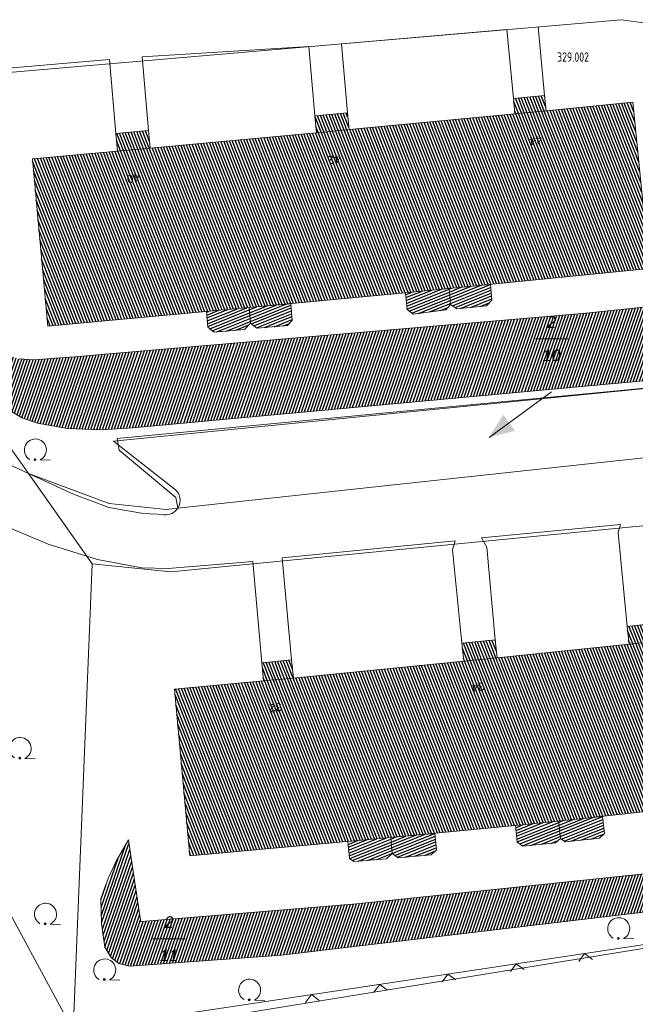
# Model space of a CAD drawing. Header units: metres. Extents: x 345144 to 348639, y 5629211 to 5635235.
# Tile 963 of 1056: x 347745 to 347790, y 5630984 to 5631056. Entities that reach past the tile are written whole.
import ezdxf
from ezdxf.enums import TextEntityAlignment as Align

# ---------------------------------------------------------------- set-up
doc = ezdxf.new("R2010")
doc.units = ezdxf.units.M
doc.header["$MEASUREMENT"] = 0
doc.linetypes.add('4_4', pattern=[1.4, 0.7, -0.7])
for name, color, linetype in [('011 Gebäude', 7, 'Continuous'), ('028 Geländeform', 7, 'Continuous'), ('065-066 Ver_Entsorgung Ausg.', 7, 'Continuous'), ('081-083 Topographie', 7, 'Continuous'), ('AX Flurstück', 7, 'Continuous'), ('AX Gebäude', 7, 'Continuous'), ('Definitionslinie', 7, 'Continuous'), ('MG Präsentationsobjekt - Linie', 7, 'Continuous'), ('Präsentationsobjekt -Text (punktförmig)', 7, 'Continuous')]:
    doc.layers.add(name, color=color, linetype=linetype)
doc.styles.add('ARIAL', font='arial.ttf', dxfattribs={"height": 1})
doc.styles.add('ARIALIT', font='ariali.ttf', dxfattribs={"height": 1})
doc.styles.add('DIN-6776-IT', font='txt', dxfattribs={"height": 1})
pattern_1 = [(201.882352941, (0, 0), (0.074540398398, -0.185590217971), [])]
pattern_2 = [(250.9552151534, (0, 0), (0.1890527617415, -0.065261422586), [])]
pattern_3 = [(111.5294117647, (0, 0), (-0.186045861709, -0.07339575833), [])]

# ---------------------------------------------------------------- blocks, each defined once
blk = doc.blocks.new('alk_7100_nrwx2')
at = {"true_color": 0x2e2e2e}
h = blk.add_hatch(color=250, dxfattribs=at)
edge = h.paths.add_edge_path(flags=0)
edge.add_arc((0.024073, -0.597267), 0.057254, 180, 360, ccw=False)
edge.add_arc((0.024073, -0.597267), 0.057255, 0, 180, ccw=False)
at = {"color": 250, "lineweight": 5, "true_color": 0x2e2e2e, "flags": 128}
blk.add_lwpolyline([(0.349382, -0.597267), (1, -0.597267)], dxfattribs=at)
at = {"color": 250, "lineweight": 5, "true_color": 0x2e2e2e}
for centre, radius, start, end in [((0.024073, 0.012362), 0.690995, -61.91481688, -118.08518312), ((0.024073, -0.597267), 0.057255, 0, 180), ((0.024073, -0.597267), 0.057254, 180, 0)]:
    blk.add_arc(centre, radius, start, end, dxfattribs=at)

msp = doc.modelspace()

# ---------------------------------------------------------------- hatches: boundary and pattern name
at = {"layer": '011 Gebäude', "true_color": 0x8f8f8f}
h = msp.add_hatch(dxfattribs=at)
h.set_pattern_fill('_USER', color=252, scale=0.2, angle=201.88235294, style=0, pattern_type=0)
h.set_pattern_definition(pattern_1)
h.paths.add_polyline_path([(347776.136, 5631036.338), (347776.251, 5631035.188), (347776.251, 5631035.188), (347775.906, 5631034.795), (347775.906, 5631034.795), (347773.526, 5631034.482), (347773.526, 5631034.482), (347773.092, 5631034.826), (347773.092, 5631034.826), (347772.975, 5631036.029), (347772.975, 5631036.029)], flags=0)
h = msp.add_hatch(dxfattribs=at)
h.set_pattern_fill('_USER', color=252, scale=0.2, angle=201.88235294, style=0, pattern_type=0)
h.set_pattern_definition(pattern_1)
h.paths.add_polyline_path([(347778.84, 5631035.081), (347776.697, 5631034.871), (347776.697, 5631034.871), (347776.251, 5631035.188), (347776.251, 5631035.188), (347776.136, 5631036.338), (347776.136, 5631036.338), (347779.126, 5631036.636), (347779.126, 5631036.636), (347779.239, 5631035.502), (347779.239, 5631035.502)], flags=0)
h = msp.add_hatch(dxfattribs=at)
h.set_pattern_fill('_USER', color=252, scale=0.2, angle=201.88235294, style=0, pattern_type=0)
h.set_pattern_definition(pattern_1)
h.paths.add_polyline_path([(347761.653, 5631034.949), (347761.759, 5631033.82), (347761.759, 5631033.82), (347761.333, 5631033.375), (347761.333, 5631033.375), (347759.125, 5631033.175), (347759.125, 5631033.175), (347758.667, 5631033.537), (347758.667, 5631033.537), (347758.562, 5631034.661), (347758.562, 5631034.661)], flags=0)
h = msp.add_hatch(dxfattribs=at)
h.set_pattern_fill('_USER', color=252, scale=0.2, angle=201.88235294, style=0, pattern_type=0)
h.set_pattern_definition(pattern_1)
h.paths.add_polyline_path([(347761.653, 5631034.949), (347764.668, 5631035.233), (347764.668, 5631035.233), (347764.782, 5631034.03), (347764.782, 5631034.03), (347764.432, 5631033.658), (347764.432, 5631033.658), (347762.221, 5631033.456), (347762.221, 5631033.456), (347761.759, 5631033.82), (347761.759, 5631033.82)], flags=0)
h = msp.add_hatch(dxfattribs=at)
h.set_pattern_fill('_USER', color=252, scale=0.2, angle=201.88235294, style=0, pattern_type=0)
h.set_pattern_definition(pattern_1)
h.paths.add_polyline_path([(347784.065, 5630997.757), (347784.196, 5630996.503), (347784.196, 5630996.503), (347783.842, 5630996.171), (347783.842, 5630996.171), (347781.474, 5630995.934), (347781.474, 5630995.934), (347781.067, 5630996.231), (347781.067, 5630996.231), (347780.946, 5630997.437), (347780.946, 5630997.437)], flags=0)
h = msp.add_hatch(dxfattribs=at)
h.set_pattern_fill('_USER', color=252, scale=0.2, angle=201.88235294, style=0, pattern_type=0)
h.set_pattern_definition(pattern_1)
h.paths.add_polyline_path([(347784.196, 5630996.503), (347784.065, 5630997.757), (347784.065, 5630997.757), (347787.246, 5630998.095), (347787.246, 5630998.095), (347787.381, 5630996.846), (347787.381, 5630996.846), (347787.018, 5630996.505), (347787.018, 5630996.505), (347784.552, 5630996.245), (347784.552, 5630996.245)], flags=0)
h = msp.add_hatch(dxfattribs=at)
h.set_pattern_fill('_USER', color=252, scale=0.2, angle=201.88235294, style=0, pattern_type=0)
h.set_pattern_definition(pattern_1)
h.paths.add_polyline_path([(347771.908, 5630996.563), (347772.016, 5630995.414), (347772.016, 5630995.414), (347771.597, 5630995.02), (347771.597, 5630995.02), (347769.23, 5630994.819), (347769.23, 5630994.819), (347768.915, 5630995.054), (347768.915, 5630995.054), (347768.803, 5630996.278), (347768.803, 5630996.278)], flags=0)
h = msp.add_hatch(dxfattribs=at)
h.set_pattern_fill('_USER', color=252, scale=0.2, angle=201.88235294, style=0, pattern_type=0)
h.set_pattern_definition(pattern_1)
h.paths.add_polyline_path([(347772.016, 5630995.414), (347771.908, 5630996.563), (347771.908, 5630996.563), (347775.104, 5630996.865), (347775.104, 5630996.865), (347775.219, 5630995.669), (347775.219, 5630995.669), (347774.833, 5630995.307), (347774.833, 5630995.307), (347772.446, 5630995.095), (347772.446, 5630995.095)], flags=0)
at = {"layer": '028 Geländeform', "true_color": 0xb27500}
h = msp.add_hatch(dxfattribs=at)
h.set_pattern_fill('_USER', color=44, scale=0.2, angle=250.95521515, style=0, pattern_type=0)
h.set_pattern_definition(pattern_2)
h.paths.add_polyline_path([(347797.562, 5631030.323), (347753.244, 5631026.253), (347753.244, 5631026.253), (347750.996, 5631026.102), (347750.996, 5631026.102), (347748.496, 5631026.194), (347748.496, 5631026.194), (347746.346, 5631026.577), (347746.346, 5631026.577), (347745.206, 5631026.976), (347745.206, 5631026.976), (347743.746, 5631027.857), (347743.746, 5631027.857), (347742.032, 5631030.004), (347742.032, 5631030.004), (347741.341, 5631031.585), (347741.341, 5631031.585), (347740.962, 5631032.936), (347740.962, 5631032.936), (347740.84, 5631033.94), (347740.84, 5631033.94), (347741.56, 5631033.127), (347741.56, 5631033.127), (347742.231, 5631032.551), (347742.231, 5631032.551), (347743.296, 5631031.847), (347743.296, 5631031.847), (347743.633, 5631031.726), (347743.633, 5631031.726), (347744.997, 5631031.239), (347744.997, 5631031.239), (347745.7, 5631031.2), (347745.7, 5631031.2), (347746.096, 5631031.176), (347746.096, 5631031.176), (347748.267, 5631031.338), (347748.267, 5631031.338), (347749.031, 5631031.395), (347749.031, 5631031.395), (347751.21, 5631031.581), (347751.21, 5631031.581), (347786.039, 5631034.553), (347786.039, 5631034.553), (347792.53, 5631035.234), (347792.53, 5631035.234), (347793.851, 5631036.924), (347793.851, 5631036.924), (347795.64, 5631034.327), (347795.64, 5631034.327), (347795.99, 5631033.817), (347795.99, 5631033.817), (347797.27, 5631033.655), (347797.27, 5631033.655), (347800.665, 5631035.842), (347800.665, 5631035.842)], flags=0)
h = msp.add_hatch(dxfattribs=at)
h.set_pattern_fill('_USER', color=44, scale=0.2, angle=250.95521515, style=0, pattern_type=0)
h.set_pattern_definition(pattern_2)
h.paths.add_polyline_path([(347763.98, 5630988.03), (347752.997, 5630987.236), (347752.997, 5630987.236), (347752.219, 5630987.442), (347752.219, 5630987.442), (347751.66, 5630987.867), (347751.66, 5630987.867), (347751.213, 5630988.61), (347751.213, 5630988.61), (347750.98, 5630990.328), (347750.98, 5630990.328), (347750.913, 5630992.125), (347750.913, 5630992.125), (347751.462, 5630993.583), (347751.462, 5630993.583), (347752.026, 5630994.845), (347752.026, 5630994.845), (347752.918, 5630996.395), (347752.918, 5630996.395), (347753.361, 5630993.484), (347753.361, 5630993.484), (347753.682, 5630991.377), (347753.682, 5630991.377), (347753.82, 5630990.466), (347753.82, 5630990.466), (347754.151, 5630990.492), (347754.151, 5630990.492), (347769.441, 5630991.757), (347769.441, 5630991.757), (347791.662, 5630994.082), (347791.662, 5630994.082), (347801.251, 5630995.641), (347801.251, 5630995.641), (347804.689, 5630996.345), (347804.689, 5630996.345), (347808.246, 5630997.201), (347808.246, 5630997.201), (347811.311, 5630998.005), (347811.311, 5630998.005), (347814.152, 5630999.077), (347814.152, 5630999.077), (347814.38, 5630999.199), (347814.38, 5630999.199), (347816.81, 5631000.51), (347816.81, 5631000.51), (347818.353, 5631001.566), (347818.353, 5631001.566), (347819.004, 5631002.011), (347819.004, 5631002.011), (347820.438, 5631003.24), (347820.438, 5631003.24), (347820.57, 5631002.332), (347820.57, 5631002.332), (347820.545, 5631001.532), (347820.545, 5631001.532), (347820.348, 5631000.754), (347820.348, 5631000.754), (347819.954, 5630999.933), (347819.954, 5630999.933), (347819.183, 5630999.068), (347819.183, 5630999.068), (347818.089, 5630998.128), (347818.089, 5630998.128), (347816.735, 5630997.261), (347816.735, 5630997.261), (347812.635, 5630995.566), (347812.635, 5630995.566), (347808.747, 5630994.442), (347808.747, 5630994.442), (347806.438, 5630993.782), (347806.438, 5630993.782), (347801.789, 5630992.779), (347801.789, 5630992.779), (347798.384, 5630992.119), (347798.384, 5630992.119)], flags=0)
at = {"layer": 'AX Gebäude', "true_color": 0x4f4f4f}
h = msp.add_hatch(dxfattribs=at)
h.set_pattern_fill('_USER', color=251, scale=0.2, angle=111.52941176, style=0, pattern_type=0)
h.set_pattern_definition(pattern_3)
h.paths.add_polyline_path([(347752.126, 5631046.293), (347754.495, 5631046.512), (347766.536, 5631047.626), (347768.899, 5631047.847), (347780.91, 5631048.986), (347783.164, 5631049.207), (347789.437, 5631049.834), (347790.641, 5631037.789), (347772.975, 5631036.029), (347761.653, 5631034.949), (347747.081, 5631033.602), (347745.963, 5631045.725)], flags=0)
h = msp.add_hatch(dxfattribs=at)
h.set_pattern_fill('_USER', color=251, scale=0.2, angle=111.52941176, style=0, pattern_type=0)
h.set_pattern_definition(pattern_3)
h.paths.add_polyline_path([(347780.91, 5631048.986), (347780.803, 5631050.106), (347783.053, 5631050.325), (347783.164, 5631049.207)], flags=0)
h = msp.add_hatch(dxfattribs=at)
h.set_pattern_fill('_USER', color=251, scale=0.2, angle=111.52941176, style=0, pattern_type=0)
h.set_pattern_definition(pattern_3)
h.paths.add_polyline_path([(347766.536, 5631047.626), (347766.423, 5631048.836), (347768.785, 5631049.058), (347768.899, 5631047.847)], flags=0)
h = msp.add_hatch(dxfattribs=at)
h.set_pattern_fill('_USER', color=251, scale=0.2, angle=111.52941176, style=0, pattern_type=0)
h.set_pattern_definition(pattern_3)
h.paths.add_polyline_path([(347752.126, 5631046.293), (347752.009, 5631047.567), (347754.378, 5631047.786), (347754.495, 5631046.512)], flags=0)
h = msp.add_hatch(dxfattribs=at)
h.set_pattern_fill('_USER', color=251, scale=0.2, angle=111.52941176, style=0, pattern_type=0)
h.set_pattern_definition(pattern_3)
h.paths.add_polyline_path([(347762.704, 5631007.909), (347764.861, 5631008.115), (347777.201, 5631009.336), (347779.609, 5631009.578), (347789.166, 5631010.564), (347791.559, 5631010.815), (347801.283, 5631011.849), (347803.621, 5631012.101), (347809.957, 5631012.8), (347811.288, 5631000.754), (347793.222, 5630998.752), (347784.065, 5630997.757), (347780.946, 5630997.438), (347771.908, 5630996.563), (347757.357, 5630995.232), (347756.253, 5631007.318)], flags=0)
h = msp.add_hatch(dxfattribs=at)
h.set_pattern_fill('_USER', color=251, scale=0.2, angle=111.52941176, style=0, pattern_type=0)
h.set_pattern_definition(pattern_3)
h.paths.add_polyline_path([(347789.166, 5631010.564), (347789.031, 5631011.86), (347791.422, 5631012.11), (347791.559, 5631010.815)], flags=0)
h = msp.add_hatch(dxfattribs=at)
h.set_pattern_fill('_USER', color=251, scale=0.2, angle=111.52941176, style=0, pattern_type=0)
h.set_pattern_definition(pattern_3)
h.paths.add_polyline_path([(347777.201, 5631009.336), (347777.071, 5631010.636), (347779.477, 5631010.878), (347779.609, 5631009.578)], flags=0)
h = msp.add_hatch(dxfattribs=at)
h.set_pattern_fill('_USER', color=251, scale=0.2, angle=111.52941176, style=0, pattern_type=0)
h.set_pattern_definition(pattern_3)
h.paths.add_polyline_path([(347762.704, 5631007.909), (347762.58, 5631009.221), (347764.734, 5631009.427), (347764.861, 5631008.115)], flags=0)
at = {"layer": 'MG Präsentationsobjekt - Linie', "true_color": 0x5e5e5e}
msp.add_hatch(color=251, dxfattribs=at).paths.add_polyline_path([(347780.065848, 5631027.193356), (347780.910963, 5631026.027432), (347779.031, 5631025.554)], flags=0)

# ---------------------------------------------------------------- linework, layer by layer
at = {"layer": '011 Gebäude', "color": 251, "linetype": 'Continuous', "lineweight": 13, "true_color": 0x4f4f4f, "flags": 128}
for points in [[(347776.136, 5631036.338), (347776.251, 5631035.188), (347776.251, 5631035.188), (347775.906, 5631034.795), (347775.906, 5631034.795), (347773.526, 5631034.482), (347773.526, 5631034.482), (347773.092, 5631034.826), (347773.092, 5631034.826), (347772.975, 5631036.029), (347772.975, 5631036.029), (347776.136, 5631036.338)], [(347778.84, 5631035.081), (347776.697, 5631034.871), (347776.697, 5631034.871), (347776.251, 5631035.188), (347776.251, 5631035.188), (347776.136, 5631036.338), (347776.136, 5631036.338), (347779.126, 5631036.636), (347779.126, 5631036.636), (347779.239, 5631035.502), (347779.239, 5631035.502), (347778.84, 5631035.081)], [(347761.653, 5631034.949), (347761.759, 5631033.82), (347761.759, 5631033.82), (347761.333, 5631033.375), (347761.333, 5631033.375), (347759.125, 5631033.175), (347759.125, 5631033.175), (347758.667, 5631033.537), (347758.667, 5631033.537), (347758.562, 5631034.661), (347758.562, 5631034.661), (347761.653, 5631034.949)], [(347761.653, 5631034.949), (347764.668, 5631035.233), (347764.668, 5631035.233), (347764.782, 5631034.03), (347764.782, 5631034.03), (347764.432, 5631033.658), (347764.432, 5631033.658), (347762.221, 5631033.456), (347762.221, 5631033.456), (347761.759, 5631033.82), (347761.759, 5631033.82), (347761.653, 5631034.949)], [(347784.065, 5630997.757), (347784.196, 5630996.503), (347784.196, 5630996.503), (347783.842, 5630996.171), (347783.842, 5630996.171), (347781.474, 5630995.934), (347781.474, 5630995.934), (347781.067, 5630996.231), (347781.067, 5630996.231), (347780.946, 5630997.437), (347780.946, 5630997.437), (347784.065, 5630997.757)], [(347784.196, 5630996.503), (347784.065, 5630997.757), (347784.065, 5630997.757), (347787.246, 5630998.095), (347787.246, 5630998.095), (347787.381, 5630996.846), (347787.381, 5630996.846), (347787.018, 5630996.505), (347787.018, 5630996.505), (347784.552, 5630996.245), (347784.552, 5630996.245), (347784.196, 5630996.503)], [(347771.908, 5630996.563), (347772.016, 5630995.414), (347772.016, 5630995.414), (347771.597, 5630995.02), (347771.597, 5630995.02), (347769.23, 5630994.819), (347769.23, 5630994.819), (347768.915, 5630995.054), (347768.915, 5630995.054), (347768.803, 5630996.278), (347768.803, 5630996.278), (347771.908, 5630996.563)], [(347772.016, 5630995.414), (347771.908, 5630996.563), (347771.908, 5630996.563), (347775.104, 5630996.865), (347775.104, 5630996.865), (347775.219, 5630995.669), (347775.219, 5630995.669), (347774.833, 5630995.307), (347774.833, 5630995.307), (347772.446, 5630995.095), (347772.446, 5630995.095), (347772.016, 5630995.414)]]:
    msp.add_lwpolyline(points, dxfattribs=at)
at = {"layer": '081-083 Topographie', "color": 7, "linetype": 'Continuous', "lineweight": 5, "flags": 128}
for points in [[(347780.803, 5631050.106), (347780.311, 5631055.097), (347780.311, 5631055.097), (347768.341, 5631054.066), (347768.341, 5631054.066), (347768.786, 5631049.057)], [(347782.584, 5631055.292), (347783.054, 5631050.325)], [(347754.378, 5631047.785), (347753.923, 5631053.112), (347753.923, 5631053.112), (347765.974, 5631053.862), (347765.974, 5631053.862), (347766.423, 5631048.836)], [(347742.222, 5631052.129), (347751.547, 5631052.933), (347751.547, 5631052.933), (347752.009, 5631047.566)], [(347802.813, 5631025.043), (347797.4, 5631029.794), (347797.4, 5631029.794), (347751.836, 5631025.278), (347751.836, 5631025.278), (347756.203, 5631021.854)], [(347755.478, 5631019.952), (347754.001, 5631020.031), (347754.001, 5631020.031), (347751.502, 5631020.464), (347751.502, 5631020.464), (347748.953, 5631021.433), (347748.953, 5631021.433), (347745.684, 5631022.935), (347745.684, 5631022.935), (347735.737, 5631027.56), (347735.737, 5631027.56), (347732.597, 5631028.508)], [(347732.539, 5631024.241), (347735.191, 5631023.487), (347735.191, 5631023.487), (347738.015, 5631022.232), (347738.015, 5631022.232), (347741.503, 5631020.426), (347741.503, 5631020.426), (347744.65, 5631018.859), (347744.65, 5631018.859), (347747.098, 5631017.812), (347747.098, 5631017.812), (347750.689, 5631016.702), (347750.689, 5631016.702), (347753.901, 5631016.105), (347753.901, 5631016.105), (347755.8, 5631016.062), (347755.8, 5631016.062), (347761.917, 5631016.566)], [(347778.496, 5631018.269), (347788.56, 5631019.251)], [(347789.031, 5631011.86), (347788.378, 5631018.648), (347788.378, 5631018.648), (347788.56, 5631019.251)], [(347764.054, 5631016.833), (347776.568, 5631018.067)], [(347776.568, 5631018.067), (347776.374, 5631017.406), (347776.374, 5631017.406), (347777.061, 5631010.641)], [(347778.496, 5631018.269), (347778.872, 5631017.598), (347778.872, 5631017.598), (347779.477, 5631010.878)], [(347761.917, 5631016.566), (347762.58, 5631009.221)], [(347764.054, 5631016.833), (347764.734, 5631009.426)], [(347881.904, 5631002.931), (347880.74, 5631002.639), (347880.74, 5631002.639), (347880.516, 5631002.583), (347880.516, 5631002.583), (347879.709, 5631002.383), (347879.709, 5631002.383), (347868.125, 5631000.772), (347868.125, 5631000.772), (347816.519, 5630992.758), (347816.519, 5630992.758), (347813.074, 5630992.239), (347813.074, 5630992.239), (347748.929, 5630982.586)]]:
    msp.add_lwpolyline(points, dxfattribs=at)
at = {"layer": '081-083 Topographie', "color": 7, "linetype": 'Continuous', "lineweight": 5}
for centre, radius, start, end in [((347755.613, 5631020.99), 1.046229, -33.18908381, 55.67198887), ((347755.613, 5631020.989), 1.046212, -97.4172352, -33.14325271)]:
    msp.add_arc(centre, radius, start, end, dxfattribs=at)
at = {"layer": 'AX Flurstück', "color": 8, "linetype": 'Continuous', "lineweight": 13, "true_color": 0x808080, "flags": 128}
for points in [[(347726.258, 5631050.442), (347788.599, 5631055.811), (347791.486, 5631055.408), (347793.882, 5631053.697), (347795.15, 5631051.338), (347795.756, 5631047.211), (347797.657, 5631041.688), (347800.189, 5631037.451), (347802.973, 5631034.234), (347806.002, 5631031.59), (347810.286, 5631029.129), (347808.873, 5631027.829), (347802.756, 5631025.421), (347797.399, 5631029.794), (347752.113, 5631025.48), (347752.241, 5631024.636), (347756.357, 5631021.188), (347756.489, 5631020.418), (347755.658, 5631020.328), (347751.513, 5631020.766), (347745.685, 5631022.935), (347729.654, 5631045.601), (347726.258, 5631050.442)], [(347863.781, 5631031.081), (347819.36, 5631027.448), (347813.118, 5631025.17), (347802.8, 5631020.364), (347755.981, 5631015.813), (347750.292, 5631016.394), (347745.685, 5631022.935), (347751.513, 5631020.766), (347755.658, 5631020.328), (347756.489, 5631020.418), (347802.756, 5631025.421), (347808.873, 5631027.829), (347810.286, 5631029.129), (347806.002, 5631031.59), (347802.973, 5631034.234), (347800.189, 5631037.451), (347797.657, 5631041.688), (347795.756, 5631047.211), (347795.15, 5631051.338), (347793.882, 5631053.697), (347791.486, 5631055.408), (347788.599, 5631055.811), (347726.258, 5631050.442)], [(347678.682, 5631004.783), (347714.335, 5631046.613), (347748.929, 5630982.587), (347710.027, 5630952.895), (347680.149, 5630977.825), (347658.601, 5630981.172), (347678.682, 5631004.783)], [(347729.654, 5631045.601), (347745.685, 5631022.935), (347750.292, 5631016.394), (347748.929, 5630982.587), (347714.335, 5631046.613)], [(347752.113, 5631025.48), (347797.399, 5631029.794), (347802.756, 5631025.421), (347756.489, 5631020.418), (347756.357, 5631021.188), (347752.241, 5631024.636), (347752.113, 5631025.48)], [(347750.292, 5631016.394), (347755.981, 5631015.813), (347802.8, 5631020.364), (347813.118, 5631025.17), (347816.519, 5630992.758), (347813.073, 5630992.239), (347749.29, 5630981.872), (347748.929, 5630982.587), (347750.292, 5631016.394)], [(347749.29, 5630981.872), (347813.073, 5630992.239), (347816.519, 5630992.758), (347879.709, 5631002.383), (347885.711, 5631003.925), (347888.738, 5631004.166), (347889.944, 5631004.262), (347892.453, 5630988.464), (347895.045, 5630972.188), (347898.735, 5630948.983), (347780.13, 5630929.385), (347752.403, 5630975.981), (347749.29, 5630981.872)]]:
    msp.add_lwpolyline(points, dxfattribs=at)
at = {"layer": 'AX Gebäude', "color": 7, "linetype": 'Continuous', "lineweight": 5, "flags": 128}
for points in [[(347752.126, 5631046.293), (347754.495, 5631046.512), (347766.536, 5631047.626), (347768.899, 5631047.847), (347780.91, 5631048.986), (347783.164, 5631049.207), (347789.437, 5631049.834), (347790.641, 5631037.789), (347772.975, 5631036.029), (347761.653, 5631034.949), (347747.081, 5631033.602), (347745.963, 5631045.725), (347752.126, 5631046.293)], [(347780.91, 5631048.986), (347780.803, 5631050.106), (347783.053, 5631050.325), (347783.164, 5631049.207), (347780.91, 5631048.986)], [(347766.536, 5631047.626), (347766.423, 5631048.836), (347768.785, 5631049.058), (347768.899, 5631047.847), (347766.536, 5631047.626)], [(347752.126, 5631046.293), (347752.009, 5631047.567), (347754.378, 5631047.786), (347754.495, 5631046.512), (347752.126, 5631046.293)], [(347762.704, 5631007.909), (347764.861, 5631008.115), (347777.201, 5631009.336), (347779.609, 5631009.578), (347789.166, 5631010.564), (347791.559, 5631010.815), (347801.283, 5631011.849), (347803.621, 5631012.101), (347809.957, 5631012.8), (347811.288, 5631000.754), (347793.222, 5630998.752), (347784.065, 5630997.757), (347780.946, 5630997.438), (347771.908, 5630996.563), (347757.357, 5630995.232), (347756.253, 5631007.318), (347762.704, 5631007.909)], [(347789.166, 5631010.564), (347789.031, 5631011.86), (347791.422, 5631012.11), (347791.559, 5631010.815), (347789.166, 5631010.564)], [(347777.201, 5631009.336), (347777.071, 5631010.636), (347779.477, 5631010.878), (347779.609, 5631009.578), (347777.201, 5631009.336)], [(347762.704, 5631007.909), (347762.58, 5631009.221), (347764.734, 5631009.427), (347764.861, 5631008.115), (347762.704, 5631007.909)]]:
    msp.add_lwpolyline(points, dxfattribs=at)
at = {"layer": 'Definitionslinie', "color": 7, "linetype": 'Continuous', "lineweight": 5, "flags": 128}
for points in [[(347768.341, 5631054.066), (347780.311, 5631055.097)], [(347780.311, 5631055.097), (347780.803, 5631050.106)], [(347782.584, 5631055.292), (347783.054, 5631050.325)], [(347753.923, 5631053.112), (347765.974, 5631053.862)], [(347765.974, 5631053.862), (347766.423, 5631048.836)], [(347768.341, 5631054.066), (347768.786, 5631049.057)], [(347742.222, 5631052.129), (347751.547, 5631052.933)], [(347751.547, 5631052.933), (347752.009, 5631047.566)], [(347753.923, 5631053.112), (347754.378, 5631047.785)], [(347751.836, 5631025.278), (347797.4, 5631029.794)], [(347735.737, 5631027.56), (347745.684, 5631022.935)], [(347751.836, 5631025.278), (347756.203, 5631021.854)], [(347745.684, 5631022.935), (347748.953, 5631021.433)], [(347748.953, 5631021.433), (347751.502, 5631020.464)], [(347751.502, 5631020.464), (347754.001, 5631020.031)], [(347754.001, 5631020.031), (347755.478, 5631019.952)], [(347778.496, 5631018.269), (347788.56, 5631019.251)], [(347788.378, 5631018.648), (347788.56, 5631019.251)], [(347744.65, 5631018.859), (347747.098, 5631017.812)], [(347788.378, 5631018.648), (347789.031, 5631011.86)], [(347747.098, 5631017.812), (347750.689, 5631016.702)], [(347764.054, 5631016.833), (347776.568, 5631018.067)], [(347776.374, 5631017.406), (347776.568, 5631018.067)], [(347778.496, 5631018.269), (347778.872, 5631017.598)], [(347776.374, 5631017.406), (347777.061, 5631010.641)], [(347778.872, 5631017.598), (347779.477, 5631010.878)], [(347750.689, 5631016.702), (347753.901, 5631016.105)], [(347755.8, 5631016.062), (347761.917, 5631016.566)], [(347761.917, 5631016.566), (347762.58, 5631009.221)], [(347764.054, 5631016.833), (347764.734, 5631009.426)], [(347753.901, 5631016.105), (347755.8, 5631016.062)], [(347748.929, 5630982.586), (347813.074, 5630992.239)], [(347786.515, 5630987.736), (347785.946, 5630988.157), (347785.526, 5630987.588)], [(347786.515, 5630987.736), (347785.946, 5630988.157), (347785.526, 5630987.588)], [(347781.57, 5630986.992), (347781.002, 5630987.413), (347780.581, 5630986.844)], [(347781.57, 5630986.992), (347781.002, 5630987.413), (347780.581, 5630986.844)], [(347776.626, 5630986.248), (347776.057, 5630986.668), (347775.637, 5630986.1)], [(347776.626, 5630986.248), (347776.057, 5630986.668), (347775.637, 5630986.1)], [(347771.682, 5630985.504), (347771.113, 5630985.924), (347770.693, 5630985.356)], [(347771.682, 5630985.504), (347771.113, 5630985.924), (347770.693, 5630985.356)], [(347766.737, 5630984.76), (347766.169, 5630985.18), (347765.748, 5630984.612)], [(347766.737, 5630984.76), (347766.169, 5630985.18), (347765.748, 5630984.612)]]:
    msp.add_lwpolyline(points, dxfattribs=at)
at = {"layer": 'Definitionslinie', "color": 250, "linetype": 'Continuous', "lineweight": 13, "true_color": 0x2e2e2e, "flags": 128}
for points in [[(347776.136, 5631036.338), (347776.251, 5631035.188)], [(347776.136, 5631036.338), (347776.251, 5631035.188)], [(347779.126, 5631036.636), (347779.239, 5631035.502)], [(347772.975, 5631036.029), (347773.092, 5631034.826)], [(347761.653, 5631034.949), (347761.759, 5631033.82)], [(347761.653, 5631034.949), (347761.759, 5631033.82)], [(347764.668, 5631035.233), (347764.782, 5631034.03)], [(347773.092, 5631034.826), (347773.526, 5631034.482)], [(347775.906, 5631034.795), (347776.251, 5631035.188)], [(347776.251, 5631035.188), (347776.697, 5631034.871)], [(347778.84, 5631035.081), (347779.239, 5631035.502)], [(347758.562, 5631034.661), (347758.667, 5631033.537)], [(347758.667, 5631033.537), (347759.125, 5631033.175)], [(347761.333, 5631033.375), (347761.759, 5631033.82)], [(347761.759, 5631033.82), (347762.221, 5631033.456)], [(347764.432, 5631033.658), (347764.782, 5631034.03)], [(347784.065, 5630997.757), (347784.196, 5630996.503)], [(347784.065, 5630997.757), (347784.196, 5630996.503)], [(347787.246, 5630998.095), (347787.381, 5630996.846)], [(347780.946, 5630997.437), (347781.067, 5630996.231)], [(347771.908, 5630996.563), (347772.016, 5630995.414)], [(347771.908, 5630996.563), (347772.016, 5630995.414)], [(347775.104, 5630996.865), (347775.219, 5630995.669)], [(347783.842, 5630996.171), (347784.196, 5630996.503)], [(347784.196, 5630996.503), (347784.552, 5630996.245)], [(347787.018, 5630996.505), (347787.381, 5630996.846)], [(347768.803, 5630996.278), (347768.915, 5630995.054)], [(347774.833, 5630995.307), (347775.219, 5630995.669)], [(347781.067, 5630996.231), (347781.474, 5630995.934)], [(347768.915, 5630995.054), (347769.23, 5630994.819)], [(347771.597, 5630995.02), (347772.016, 5630995.414)], [(347772.016, 5630995.414), (347772.446, 5630995.095)]]:
    msp.add_lwpolyline(points, dxfattribs=at)
at = {"layer": 'Definitionslinie', "color": 250, "linetype": '4_4', "lineweight": 5, "true_color": 0x2e2e2e, "flags": 128}
for points in [[(347776.697, 5631034.871), (347778.84, 5631035.081)], [(347773.526, 5631034.482), (347775.906, 5631034.795)], [(347762.221, 5631033.456), (347764.432, 5631033.658)], [(347759.125, 5631033.175), (347761.333, 5631033.375)], [(347784.552, 5630996.245), (347787.018, 5630996.505)], [(347781.474, 5630995.934), (347783.842, 5630996.171)], [(347769.23, 5630994.819), (347771.597, 5630995.02)], [(347772.446, 5630995.095), (347774.833, 5630995.307)]]:
    msp.add_lwpolyline(points, dxfattribs=at)
at = {"layer": 'Definitionslinie', "color": 44, "linetype": 'Continuous', "lineweight": 5, "true_color": 0xb27500, "flags": 128}
for points in [[(347786.039, 5631034.553), (347792.53, 5631035.234)], [(347751.21, 5631031.581), (347786.039, 5631034.553)], [(347746.096, 5631031.176), (347748.267, 5631031.338)], [(347748.267, 5631031.338), (347749.031, 5631031.395)], [(347749.031, 5631031.395), (347751.21, 5631031.581)], [(347744.997, 5631031.239), (347745.7, 5631031.2)], [(347745.7, 5631031.2), (347746.096, 5631031.176)], [(347753.244, 5631026.253), (347797.562, 5631030.323)], [(347743.746, 5631027.857), (347745.206, 5631026.976)], [(347745.206, 5631026.976), (347746.346, 5631026.577)], [(347746.346, 5631026.577), (347748.496, 5631026.194)], [(347748.496, 5631026.194), (347750.996, 5631026.102)], [(347750.996, 5631026.102), (347753.244, 5631026.253)], [(347752.026, 5630994.845), (347752.918, 5630996.395)], [(347752.918, 5630996.395), (347753.361, 5630993.484)], [(347751.462, 5630993.583), (347752.026, 5630994.845)], [(347750.913, 5630992.125), (347751.462, 5630993.583)], [(347753.361, 5630993.484), (347753.682, 5630991.377)], [(347769.441, 5630991.757), (347791.662, 5630994.082)], [(347750.913, 5630992.125), (347750.98, 5630990.328)], [(347763.98, 5630988.03), (347798.384, 5630992.119)], [(347753.682, 5630991.377), (347753.82, 5630990.466)], [(347754.151, 5630990.492), (347769.441, 5630991.757)], [(347750.98, 5630990.328), (347751.213, 5630988.61)], [(347753.82, 5630990.466), (347754.151, 5630990.492)], [(347751.213, 5630988.61), (347751.66, 5630987.867)], [(347751.66, 5630987.867), (347752.219, 5630987.442)], [(347752.997, 5630987.236), (347763.98, 5630988.03)], [(347752.219, 5630987.442), (347752.997, 5630987.236)]]:
    msp.add_lwpolyline(points, dxfattribs=at)
at = {"layer": 'Definitionslinie', "color": 7, "linetype": 'Continuous', "lineweight": 5}
for centre, radius, start, end in [((347755.613, 5631020.99), 1.046229, -33.18908381, 55.67198887), ((347755.613, 5631020.989), 1.04575, -97.4172352, -33.14325271)]:
    msp.add_arc(centre, radius, start, end, dxfattribs=at)
at = {"layer": 'MG Präsentationsobjekt - Linie', "color": 251, "linetype": 'Continuous', "lineweight": 13, "true_color": 0x5e5e5e, "flags": 128}
msp.add_lwpolyline([(347779.031, 5631025.554), (347783.563, 5631028.839)], dxfattribs=at)
at = {"layer": 'Präsentationsobjekt -Text (punktförmig)', "color": 251, "linetype": 'Continuous', "lineweight": 13, "true_color": 0x5e5e5e, "flags": 128}
for points in [[(347782.3918, 5631032.69952), (347784.7342, 5631032.69952)], [(347754.6828, 5630989.23252), (347757.0252, 5630989.23252)]]:
    msp.add_lwpolyline(points, dxfattribs=at)

# ---------------------------------------------------------------- block references
at = {"layer": '081-083 Topographie', "xscale": 1.15275, "yscale": 1.15275}
for p, rotation in [((347746.151, 5631024.627), -2.326036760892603), ((347745.053, 5631003.002), -2.325463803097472), ((347746.886, 5630990.994), -2.326094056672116), ((347788.394, 5630989.946), -2.326036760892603), ((347751.173, 5630986.954), -2.326094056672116), ((347761.665, 5630985.492), -2.326094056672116)]:
    msp.add_blockref('alk_7100_nrwx2', p, dxfattribs=dict(at, rotation=rotation))

# ---------------------------------------------------------------- texts
at = {"layer": '065-066 Ver_Entsorgung Ausg.', "color": 134, "true_color": 0x00b2b2, "style": 'DIN-6776-IT', "width": 0.8}
msp.add_text('329.002', height=0.6762, dxfattribs=at).set_placement((347783.96, 5631052.768))
at = {"layer": 'Präsentationsobjekt -Text (punktförmig)', "color": 7, "style": 'ARIAL'}
for s, rotation, p in [('44', -172.06982958, (347782.372, 5631047.358)), ('42', -172.06982961, (347767.792, 5631045.98)), ('40', -172.06982961, (347753.232, 5631044.604)), ('34', -172.06982958, (347778.188, 5631007.748)), ('32', -172.06982961, (347763.531, 5631006.252))]:
    msp.add_text(s, height=0.58947, rotation=rotation, dxfattribs=at).set_placement(p, align=Align.CENTER)
at = {"layer": 'Präsentationsobjekt -Text (punktförmig)', "color": 8, "true_color": 0x808080, "style": 'ARIALIT'}
for s, p in [('2', (347783.563, 5631033.90288)), ('10', (347783.563, 5631031.49616)), ('2', (347755.854, 5630990.43588)), ('11', (347755.854, 5630988.02916))]:
    msp.add_text(s, height=0.8421, dxfattribs=at).set_placement(p, align=Align.MIDDLE_CENTER)

doc.saveas('drawing.dxf')
